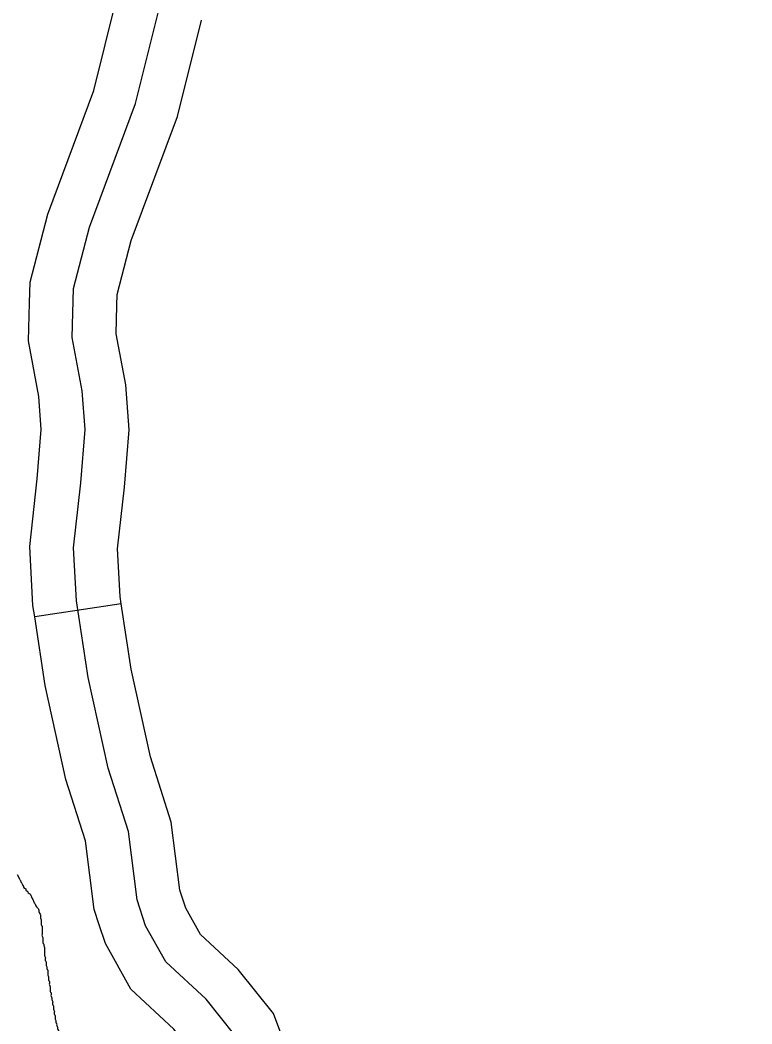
# Model space of a CAD drawing. Extents: x 813775 to 1157140, y 1757555 to 1979907.
# Drawn here: x 1034711 to 1037219, y 1801454 to 1804897 of the extents above; entities that cross this region are included whole.
import ezdxf

# ---------------------------------------------------------------- set-up
doc = ezdxf.new("R2010")
doc.units = 0
doc.layers.add('Level 45', color=7, linetype='Continuous')
doc.layers.add('Level 9', color=7, linetype='Continuous')

msp = doc.modelspace()

# ---------------------------------------------------------------- linework, layer by layer
at = {"layer": 'Level 45'}
msp.add_line((1035057.6, 1802895.1), (1034761, 1802850.4), dxfattribs=at)
for points in [[(1034948.9, 1804186.1), (1035106.9, 1804611), (1035200.7, 1804986.5), (1035314.2, 1805278), (1035373.4, 1805436.1), (1035368.5, 1805515.1), (1035329, 1805668.3), (1035333.9, 1805777), (1035437.6, 1805880.8), (1035585.7, 1805979.6), (1035862.1, 1806098.1), (1036158.2, 1806201.9), (1036261.9, 1806276), (1036390.2, 1806335.3), (1036479.1, 1806340.2), (1036622.2, 1806399.5), (1036765.4, 1806468.7), (1036982.5, 1806523.1), (1037213.5, 1806540.3)], [(1034743.1, 1803926.9), (1034745.2, 1803997.9), (1034805.6, 1804231.1), (1034963.4, 1804655.4), (1035041.8, 1804969.6)], [(1035043, 1803918.1), (1035044.1, 1803955.3), (1035092.2, 1804141), (1035250.4, 1804566.5), (1035332.9, 1804896.9)], [(1035082.2, 1802113.9), (1035013.1, 1802331.3), (1034944, 1802642.6), (1034904.5, 1802904.5), (1034894.6, 1803087.3), (1034919.3, 1803309.6), (1034934.1, 1803492.4), (1034924.2, 1803625.8), (1034889.7, 1803808.6), (1034894.6, 1803976.6), (1034948.9, 1804186.1)], [(1034761, 1802850.4), (1034755.1, 1802889.2), (1034744.2, 1803091.5), (1034770, 1803323.9), (1034783.7, 1803492.9), (1034775.3, 1803606.3), (1034739.3, 1803796.8), (1034743.1, 1803926.9)], [(1035057.6, 1802895.1), (1035053.9, 1802919.7), (1035045.1, 1803083), (1035068.6, 1803295.3), (1035084.6, 1803491.9), (1035073.2, 1803645.3), (1035040.1, 1803820.5), (1035043, 1803918.1)], [(1035266.7, 1801888.9), (1035258.8, 1801912.7), (1035229.3, 1802146.3), (1035158.1, 1802370.4), (1035091.5, 1802670.1), (1035057.6, 1802895.1)], [(1034982.1, 1801794.2), (1034964.8, 1801845.9), (1034935.1, 1802081.6), (1034868.1, 1802292.3), (1034796.4, 1802615.1), (1034761, 1802850.4)], [(1037219.5, 1799987), (1036972.7, 1799967.2), (1036780.2, 1799957.3), (1036385.3, 1799991.9), (1036212.5, 1800011.7), (1036113.8, 1800145.1), (1035990.4, 1800298.2), (1035862.1, 1800490.9), (1035822.6, 1800663.8), (1035778.2, 1800792.3), (1035595.5, 1801073.9), (1035491.9, 1801296.3), (1035447.5, 1801414.8), (1035348.7, 1801538.4), (1035210.5, 1801666.8), (1035141.4, 1801790.3), (1035111.8, 1801879.3), (1035082.2, 1802113.9)], [(1035798.5, 1801036.6), (1035727.1, 1801146.8), (1035630.3, 1801354.4), (1035579.5, 1801489.8), (1035459, 1801640.7), (1035329.9, 1801760.6), (1035279.3, 1801851.2), (1035266.7, 1801888.9)], [(1035546.8, 1800873.4), (1035464, 1801001.1), (1035353.5, 1801238.2), (1035315.4, 1801339.9), (1035238.5, 1801436), (1035091.1, 1801573), (1035003.6, 1801729.5), (1034982.1, 1801794.2)]]:
    msp.add_lwpolyline(points, dxfattribs=at)
at = {"layer": 'Level 9'}
msp.add_lwpolyline([(1034711, 1801947.9), (1034702.6, 1801965.7)], dxfattribs=at)
for points in [[(1034711, 1801947.9), (1034713.8, 1801942.3), (1034716.6, 1801936.7), (1034719.4, 1801931.1), (1034722.2, 1801925.6), (1034725, 1801920), (1034730.5, 1801917.2), (1034730.5, 1801911.6), (1034736.1, 1801908.8), (1034738.9, 1801903.2), (1034744.5, 1801900.4), (1034747.3, 1801894.9), (1034750.1, 1801889.3), (1034752.8, 1801883.7), (1034755.6, 1801878.1), (1034758.4, 1801872.5), (1034761.2, 1801866.9), (1034764, 1801861.4), (1034766.8, 1801855.8), (1034772.4, 1801850.2), (1034775.2, 1801844.6), (1034775.2, 1801839), (1034778, 1801833.5), (1034780.7, 1801827.9), (1034780.7, 1801822.3), (1034780.7, 1801816.7), (1034783.5, 1801811.1), (1034783.5, 1801805.6), (1034783.5, 1801800), (1034783.5, 1801794.4), (1034786.3, 1801788.8), (1034786.3, 1801783.2), (1034786.3, 1801777.6), (1034786.3, 1801772.1), (1034786.3, 1801766.5), (1034786.3, 1801760.9), (1034786.3, 1801755.3), (1034789.1, 1801749.7), (1034789.1, 1801744.2), (1034789.1, 1801738.6), (1034789.1, 1801733), (1034791.9, 1801727.4), (1034791.9, 1801721.8), (1034794.7, 1801716.2), (1034794.7, 1801710.7), (1034794.7, 1801705.1), (1034794.7, 1801699.5), (1034794.7, 1801693.9), (1034794.7, 1801688.3), (1034797.5, 1801682.8), (1034797.5, 1801677.2), (1034797.5, 1801671.6), (1034800.3, 1801666), (1034800.3, 1801660.4), (1034800.3, 1801654.8), (1034803.1, 1801649.3), (1034803.1, 1801643.7), (1034805.8, 1801638.1), (1034805.8, 1801632.5), (1034805.8, 1801626.9), (1034805.8, 1801621.4), (1034808.6, 1801615.8), (1034808.6, 1801610.2), (1034808.6, 1801604.6), (1034811.4, 1801599), (1034811.4, 1801593.4), (1034811.4, 1801587.9), (1034814.2, 1801582.3), (1034814.2, 1801576.7), (1034814.2, 1801571.1), (1034814.2, 1801565.5), (1034817, 1801560), (1034817, 1801554.4), (1034817, 1801548.8), (1034819.8, 1801543.2), (1034819.8, 1801537.6), (1034822.6, 1801532), (1034822.6, 1801526.5), (1034822.6, 1801520.9), (1034825.4, 1801515.3), (1034825.4, 1801509.7), (1034825.4, 1801504.1), (1034828.2, 1801498.6), (1034828.2, 1801493), (1034828.2, 1801487.4), (1034831, 1801481.8), (1034831, 1801476.2), (1034831, 1801470.6), (1034833.7, 1801465.1), (1034833.7, 1801459.5), (1034836.5, 1801453.9)], [(1034836.5, 1801453.9), (1034836.5, 1801448.3), (1034839.3, 1801442.7), (1034839.3, 1801437.2), (1034842.1, 1801431.6), (1034842.1, 1801426), (1034844.9, 1801420.4), (1034844.9, 1801414.8), (1034847.7, 1801409.3), (1034847.7, 1801403.7), (1034850.5, 1801398.1), (1034850.5, 1801392.5), (1034853.3, 1801386.9), (1034853.3, 1801381.3), (1034856.1, 1801375.8), (1034858.8, 1801370.2), (1034858.8, 1801364.6), (1034861.6, 1801359), (1034861.6, 1801353.4), (1034864.4, 1801347.9), (1034864.4, 1801342.3), (1034867.2, 1801336.7), (1034870, 1801331.1), (1034870, 1801325.5), (1034872.8, 1801319.9), (1034875.6, 1801314.4), (1034875.6, 1801308.8), (1034878.4, 1801303.2), (1034881.2, 1801297.6), (1034881.2, 1801292), (1034884, 1801286.5), (1034886.7, 1801280.9), (1034889.5, 1801275.3), (1034889.5, 1801269.7), (1034895.1, 1801264.1), (1034897.9, 1801258.5), (1034897.9, 1801253), (1034900.7, 1801247.4), (1034903.5, 1801241.8), (1034906.3, 1801236.2), (1034909.1, 1801230.6), (1034911.8, 1801225.1), (1034914.6, 1801219.5), (1034917.4, 1801213.9), (1034920.2, 1801208.3), (1034923, 1801202.7), (1034923, 1801197.1), (1034925.8, 1801191.6), (1034928.6, 1801186), (1034931.4, 1801180.4), (1034934.2, 1801174.8), (1034934.2, 1801169.2), (1034937, 1801163.7), (1034939.7, 1801158.1), (1034942.5, 1801152.5), (1034945.3, 1801146.9), (1034948.1, 1801141.3), (1034950.9, 1801135.7), (1034953.7, 1801130.2), (1034956.5, 1801124.6), (1034959.3, 1801119), (1034962.1, 1801113.4), (1034964.8, 1801107.8), (1034967.6, 1801102.3), (1034970.4, 1801096.7), (1034973.2, 1801091.1), (1034976, 1801085.5), (1034978.8, 1801079.9), (1034981.6, 1801074.3), (1034984.4, 1801068.8), (1034987.2, 1801063.2), (1034992.7, 1801060.4), (1034995.5, 1801054.8), (1034998.3, 1801049.2), (1035001.1, 1801043.7), (1035003.9, 1801038.1), (1035006.7, 1801032.5), (1035009.5, 1801026.9), (1035012.3, 1801021.3), (1035015.1, 1801015.7), (1035017.8, 1801010.2), (1035020.6, 1801004.6), (1035023.4, 1800999), (1035026.2, 1800993.4), (1035029, 1800987.8), (1035031.8, 1800982.3), (1035034.6, 1800976.7), (1035037.4, 1800971.1), (1035043, 1800965.5), (1035045.7, 1800959.9), (1035048.5, 1800954.3)]]:
    msp.add_spline(points, degree=3, dxfattribs=at)

doc.saveas('drawing.dxf')
